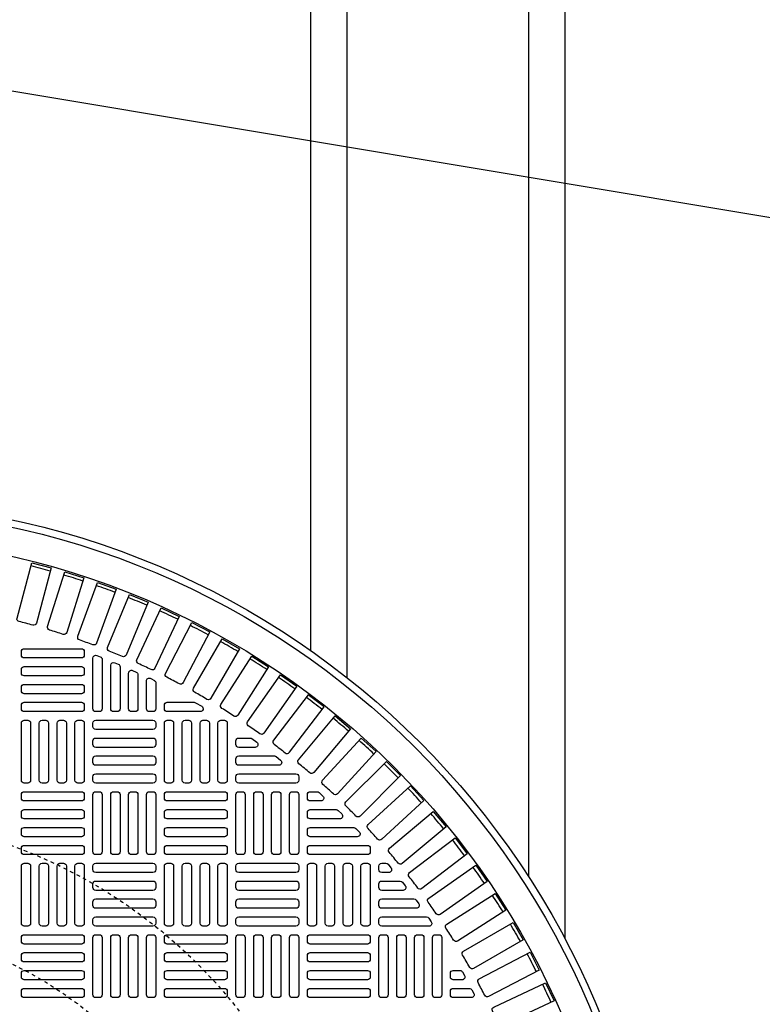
# Model space of a CAD drawing. Extents: x -169 to 2224, y 0 to 2796.
# Tile 475 of 530: x 1535 to 1555, y 1488 to 1515. Entities that reach past the tile are written whole.
import ezdxf

# ---------------------------------------------------------------- set-up
doc = ezdxf.new("R2010")
doc.units = 0
doc.header["$MEASUREMENT"] = 0
doc.linetypes.add('HIDDEN2', pattern=[0.28125, 0.1875, -0.09375])
doc.layers.get('DEFPOINTS').update_dxf_attribs({"linetype": 'CONTINUOUS'})
for name, color, linetype in [('TANK-MANHOLE-COVER-40', 2, 'CONTINUOUS'), ('TANK-MANHOLE-COVER-HATCH-40', 252, 'CONTINUOUS'), ('TANK-SLOPE', 3, 'CONTINUOUS'), ('TANK-UST-RIB', 7, 'CONTINUOUS')]:
    doc.layers.add(name, color=color, linetype=linetype)

msp = doc.modelspace()

# ---------------------------------------------------------------- linework, layer by layer
at = {"layer": 'DEFPOINTS', "color": 8, "linetype": 'HIDDEN2', "ltscale": 0.125}
msp.add_circle((1529.52157, 1479.01916), 14, dxfattribs=at)
msp.add_circle((1529.52157, 1479.01916), 14, dxfattribs=at)
at = {"layer": 'DEFPOINTS', "color": 8, "linetype": 'HIDDEN2', "ltscale": 0.5}
msp.add_circle((1529.52157, 1479.01916), 11, dxfattribs=at)
msp.add_circle((1529.52157, 1479.01916), 11, dxfattribs=at)
at = {"layer": 'TANK-MANHOLE-COVER-40', "color": 4, "linetype": 'Continuous'}
msp.add_circle((1529.52234, 1479.01916), 22.63902, dxfattribs=at)
at = {"layer": 'TANK-MANHOLE-COVER-40', "color": 1, "linetype": 'Continuous'}
msp.add_circle((1529.52234, 1479.01916), 22.44094, dxfattribs=at)
at = {"layer": 'TANK-MANHOLE-COVER-40', "color": 2, "linetype": 'Continuous'}
msp.add_circle((1529.52234, 1479.01916), 21.65354, dxfattribs=at)
at = {"layer": 'TANK-MANHOLE-COVER-HATCH-40', "linetype": 'Continuous'}
for points in [[(1534.87768, 1498.24797, 0.00491171), (1534.49888, 1498.34947, -0.41709369), (1534.44246, 1498.4461), (1534.8503, 1499.96818), (1535.3827, 1499.82552), (1534.97486, 1498.30344, -0.41709369), (1534.87768, 1498.24797)], [(1535.71133, 1497.99607, 0.00491171), (1535.33732, 1498.11399, -0.41709369), (1535.28517, 1498.213), (1535.75901, 1499.71583), (1536.28468, 1499.55009), (1535.81084, 1498.04725, -0.41709369), (1535.71133, 1497.99607)], [(1536.5332, 1497.70805, 0.00491171), (1536.16469, 1497.84217, -0.41709369), (1536.11691, 1497.94336), (1536.65585, 1499.4241), (1537.17379, 1499.23558), (1536.63485, 1497.75484, -0.41709369), (1536.5332, 1497.70805)], [(1537.34172, 1497.38445, 0.00491171), (1536.97942, 1497.53452, -0.41709369), (1536.93609, 1497.63769), (1537.53911, 1499.09352), (1538.04834, 1498.88259), (1537.44532, 1497.42677, -0.41709369), (1537.34172, 1497.38445)], [(1538.13536, 1497.0259, 0.00491171), (1537.77995, 1497.19163, -0.41709369), (1537.74116, 1497.29659), (1538.40711, 1498.72472), (1538.90665, 1498.49178), (1538.2407, 1497.06365, -0.41709369), (1538.13536, 1497.0259)], [(1538.91261, 1496.63306, 0.00491171), (1538.56476, 1496.81414, -0.41709369), (1538.53059, 1496.92069), (1539.2582, 1498.31842), (1539.7471, 1498.06391), (1539.01949, 1496.66619, -0.41709369), (1538.91261, 1496.63306)], [(1539.67198, 1496.2067, 0.00491171), (1539.33236, 1496.40278, -0.41709369), (1539.30287, 1496.51072), (1540.09076, 1497.87538), (1540.56809, 1497.59979), (1539.78021, 1496.23513, -0.41709369), (1539.67198, 1496.2067)], [(1540.41203, 1495.74762, 0.00491171), (1540.08129, 1495.95832, -0.41709369), (1540.05653, 1496.06745), (1540.90319, 1497.39644), (1541.36806, 1497.10029), (1540.5214, 1495.7713, -0.41709369), (1540.41203, 1495.74762)], [(1541.13135, 1495.2567, 0.00491171), (1540.81012, 1495.48163, -0.41709369), (1540.79014, 1495.59173), (1541.69397, 1496.88253), (1542.14547, 1496.56638), (1541.24164, 1495.27559, -0.41709369), (1541.13135, 1495.2567)], [(1539.32052, 1496.12546, -0.1342636), (1539.36059, 1496.1145), (1539.5271, 1496.01608, -0.76325856), (1539.48703, 1495.86955), (1538.57746, 1495.86955), (1538.57746, 1495.86955, -0.41421356), (1538.49872, 1495.94829), (1538.49872, 1496.04672), (1538.49872, 1496.04672, -0.41421356), (1538.57746, 1496.12546), (1539.32052, 1496.12546)], [(1541.82857, 1494.73486, 0.41709369), (1541.93959, 1494.74892), (1542.89885, 1495.99907), (1542.46157, 1496.3346), (1541.5023, 1495.08446, 0.41709369), (1541.51746, 1494.97359, -0.00491171), (1541.82857, 1494.73486)], [(1542.50237, 1494.18312, 0.00491171), (1542.20196, 1494.43519, -0.41709369), (1542.19166, 1494.54661), (1543.20455, 1495.75372), (1543.62678, 1495.39943), (1542.61389, 1494.19232, -0.41709369), (1542.50237, 1494.18312)], [(1540.86052, 1495.14121, -0.15754945), (1540.90659, 1495.12632), (1541.043, 1495.02789, -0.72778796), (1540.99692, 1494.8853), (1540.54596, 1494.8853), (1540.54596, 1494.8853, -0.41421356), (1540.46722, 1494.96404), (1540.46722, 1495.06247), (1540.46722, 1495.06247, -0.41421356), (1540.54596, 1495.14121), (1540.86052, 1495.14121)], [(1541.52662, 1494.64908, -0.16819223), (1541.5753, 1494.63223), (1541.70042, 1494.5338, -0.71204699), (1541.65174, 1494.39318), (1540.54596, 1494.39318), (1540.54596, 1494.39318, -0.41421356), (1540.46722, 1494.47192), (1540.46722, 1494.57034), (1540.46722, 1494.57034, -0.41421356), (1540.54596, 1494.64908), (1541.55388, 1494.64908)], [(1543.7746, 1492.99413, 0.00491171), (1543.49731, 1493.27142, -0.41709369), (1543.49676, 1493.38332), (1544.61099, 1494.49756), (1545.00074, 1494.10782), (1543.8865, 1492.99358, -0.41709369), (1543.7746, 1492.99413)], [(1544.93837, 1491.69878, 0.00491171), (1544.68629, 1491.99919, -0.41709369), (1544.6955, 1492.11071), (1545.90261, 1493.1236), (1546.2569, 1492.70137), (1545.04979, 1491.68848, -0.41709369), (1544.93837, 1491.69878)], [(1545.98481, 1490.30694, 0.00491171), (1545.75988, 1490.62817, -0.41709369), (1545.77876, 1490.73847), (1547.06956, 1491.64229), (1547.3857, 1491.19079), (1546.09491, 1490.28696, -0.41709369), (1545.98481, 1490.30694)], [(1546.4615, 1489.57811, 0.00491171), (1546.2508, 1489.90885, -0.41709369), (1546.27448, 1490.01822), (1547.60347, 1490.86488), (1547.89962, 1490.40002), (1546.57063, 1489.55335, -0.41709369), (1546.4615, 1489.57811)], [(1546.90596, 1488.82919, 0.00491171), (1546.70988, 1489.1688, -0.41709369), (1546.73831, 1489.27703), (1548.10297, 1490.06491), (1548.37856, 1489.58758), (1547.0139, 1488.79969, -0.41709369), (1546.90596, 1488.82919)], [(1547.31732, 1488.06159, 0.00491171), (1547.13624, 1488.40943, -0.41709369), (1547.16937, 1488.51632), (1548.56709, 1489.24393), (1548.8216, 1488.75502), (1547.42387, 1488.02741, -0.41709369), (1547.31732, 1488.06159)], [(1547.69481, 1487.27677, 0.00491171), (1547.52907, 1487.63219, -0.41709369), (1547.56683, 1487.73752), (1548.99496, 1488.40347), (1549.2279, 1487.90393), (1547.79977, 1487.23798, -0.41709369), (1547.69481, 1487.27677)]]:
    msp.add_lwpolyline(points, format="xyb", dxfattribs=at)
at = {"layer": 'TANK-MANHOLE-COVER-HATCH-40', "linetype": 'Continuous', "flags": 128}
for points in [[(1536.29399, 1497.42467, -0.41421356), (1536.21525, 1497.34593), (1534.64045, 1497.34593, -0.41421356), (1534.56171, 1497.42467), (1534.56171, 1497.5231, -0.41421356), (1534.64045, 1497.60184), (1536.21525, 1497.60184, -0.41421356), (1536.29399, 1497.5231)], [(1536.29399, 1496.93255, -0.41421356), (1536.21525, 1496.85381), (1534.64045, 1496.85381, -0.41421356), (1534.56171, 1496.93255), (1534.56171, 1497.03097, -0.41421356), (1534.64045, 1497.10971), (1536.21525, 1497.10971, -0.41421356), (1536.29399, 1497.03097)], [(1536.29399, 1496.44042, -0.41421356), (1536.21525, 1496.36168), (1534.64045, 1496.36168, -0.41421356), (1534.56171, 1496.44042), (1534.56171, 1496.53884, -0.41421356), (1534.64045, 1496.61758), (1536.21525, 1496.61758, -0.41421356), (1536.29399, 1496.53884)], [(1536.29399, 1495.94829, -0.41421356), (1536.21525, 1495.86955), (1534.64045, 1495.86955, -0.41421356), (1534.56171, 1495.94829), (1534.56171, 1496.04672, -0.41421356), (1534.64045, 1496.12546), (1536.21525, 1496.12546, -0.41421356), (1536.29399, 1496.04672)], [(1534.64045, 1493.90105, -0.41421356), (1534.56171, 1493.97979), (1534.56171, 1495.55459, -0.41421356), (1534.64045, 1495.63333), (1534.73887, 1495.63333, -0.41421356), (1534.81761, 1495.55459), (1534.81761, 1493.97979, -0.41421356), (1534.73887, 1493.90105)], [(1535.13257, 1493.90105, -0.41421356), (1535.05383, 1493.97979), (1535.05383, 1495.55459, -0.41421356), (1535.13257, 1495.63333), (1535.231, 1495.63333, -0.41421356), (1535.30974, 1495.55459), (1535.30974, 1493.97979, -0.41421356), (1535.231, 1493.90105)], [(1535.6247, 1493.90105, -0.41421356), (1535.54596, 1493.97979), (1535.54596, 1495.55459, -0.41421356), (1535.6247, 1495.63333), (1535.72313, 1495.63333, -0.41421356), (1535.80187, 1495.55459), (1535.80187, 1493.97979, -0.41421356), (1535.72313, 1493.90105)], [(1536.11683, 1493.90105, -0.41421356), (1536.03809, 1493.97979), (1536.03809, 1495.55459, -0.41421356), (1536.11683, 1495.63333), (1536.21525, 1495.63333, -0.41421356), (1536.29399, 1495.55459), (1536.29399, 1493.97979, -0.41421356), (1536.21525, 1493.90105)], [(1536.53021, 1495.55459, -0.41421356), (1536.60895, 1495.63333), (1538.18376, 1495.63333, -0.41421356), (1538.2625, 1495.55459), (1538.2625, 1495.45617, -0.41421356), (1538.18376, 1495.37743), (1536.60895, 1495.37743, -0.41421356), (1536.53021, 1495.45617)], [(1538.57746, 1493.90105, -0.41421356), (1538.49872, 1493.97979), (1538.49872, 1495.55459, -0.41421356), (1538.57746, 1495.63333), (1538.67588, 1495.63333, -0.41421356), (1538.75462, 1495.55459), (1538.75462, 1493.97979, -0.41421356), (1538.67588, 1493.90105)], [(1539.06958, 1493.90105, -0.41421356), (1538.99084, 1493.97979), (1538.99084, 1495.55459, -0.41421356), (1539.06958, 1495.63333), (1539.16801, 1495.63333, -0.41421356), (1539.24675, 1495.55459), (1539.24675, 1493.97979, -0.41421356), (1539.16801, 1493.90105)], [(1539.56171, 1493.90105, -0.41421356), (1539.48297, 1493.97979), (1539.48297, 1495.55459, -0.41421356), (1539.56171, 1495.63333), (1539.66013, 1495.63333, -0.41421356), (1539.73887, 1495.55459), (1539.73887, 1493.97979, -0.41421356), (1539.66013, 1493.90105)], [(1540.05383, 1493.90105, -0.41421356), (1539.97509, 1493.97979), (1539.97509, 1495.55459, -0.41421356), (1540.05383, 1495.63333), (1540.15226, 1495.63333, -0.41421356), (1540.231, 1495.55459), (1540.231, 1493.97979, -0.41421356), (1540.15226, 1493.90105)], [(1536.53021, 1495.06247, -0.41421356), (1536.60895, 1495.14121), (1538.18376, 1495.14121, -0.41421356), (1538.2625, 1495.06247), (1538.2625, 1494.96404, -0.41421356), (1538.18376, 1494.8853), (1536.60895, 1494.8853, -0.41421356), (1536.53021, 1494.96404)], [(1536.53021, 1494.57034, -0.41421356), (1536.60895, 1494.64908), (1538.18376, 1494.64908, -0.41421356), (1538.2625, 1494.57034), (1538.2625, 1494.47192, -0.41421356), (1538.18376, 1494.39318), (1536.60895, 1494.39318, -0.41421356), (1536.53021, 1494.47192)], [(1536.53021, 1494.07821, -0.41421356), (1536.60895, 1494.15695), (1538.18376, 1494.15695, -0.41421356), (1538.2625, 1494.07821), (1538.2625, 1493.97979, -0.41421356), (1538.18376, 1493.90105), (1536.60895, 1493.90105, -0.41421356), (1536.53021, 1493.97979)], [(1536.29399, 1493.48766, -0.41421356), (1536.21525, 1493.40892), (1534.64045, 1493.40892, -0.41421356), (1534.56171, 1493.48766), (1534.56171, 1493.58609, -0.41421356), (1534.64045, 1493.66483), (1536.21525, 1493.66483, -0.41421356), (1536.29399, 1493.58609)], [(1536.60895, 1491.93255, -0.41421356), (1536.53021, 1492.01129), (1536.53021, 1493.58609, -0.41421356), (1536.60895, 1493.66483), (1536.70738, 1493.66483, -0.41421356), (1536.78612, 1493.58609), (1536.78612, 1492.01129, -0.41421356), (1536.70738, 1491.93255)], [(1537.10108, 1491.93255, -0.41421356), (1537.02234, 1492.01129), (1537.02234, 1493.58609, -0.41421356), (1537.10108, 1493.66483), (1537.1995, 1493.66483, -0.41421356), (1537.27824, 1493.58609), (1537.27824, 1492.01129, -0.41421356), (1537.1995, 1491.93255)], [(1537.5932, 1491.93255, -0.41421356), (1537.51446, 1492.01129), (1537.51446, 1493.58609, -0.41421356), (1537.5932, 1493.66483), (1537.69163, 1493.66483, -0.41421356), (1537.77037, 1493.58609), (1537.77037, 1492.01129, -0.41421356), (1537.69163, 1491.93255)], [(1538.08533, 1491.93255, -0.41421356), (1538.00659, 1492.01129), (1538.00659, 1493.58609, -0.41421356), (1538.08533, 1493.66483), (1538.18376, 1493.66483, -0.41421356), (1538.2625, 1493.58609), (1538.2625, 1492.01129, -0.41421356), (1538.18376, 1491.93255)], [(1540.231, 1493.48766, -0.41421356), (1540.15226, 1493.40892), (1538.57746, 1493.40892, -0.41421356), (1538.49872, 1493.48766), (1538.49872, 1493.58609, -0.41421356), (1538.57746, 1493.66483), (1540.15226, 1493.66483, -0.41421356), (1540.231, 1493.58609)], [(1540.54596, 1491.93255, -0.41421356), (1540.46722, 1492.01129), (1540.46722, 1493.58609, -0.41421356), (1540.54596, 1493.66483), (1540.64439, 1493.66483, -0.41421356), (1540.72313, 1493.58609), (1540.72313, 1492.01129, -0.41421356), (1540.64439, 1491.93255)], [(1541.03809, 1491.93255, -0.41421356), (1540.95935, 1492.01129), (1540.95935, 1493.58609, -0.41421356), (1541.03809, 1493.66483), (1541.13651, 1493.66483, -0.41421356), (1541.21525, 1493.58609), (1541.21525, 1492.01129, -0.41421356), (1541.13651, 1491.93255)], [(1541.53021, 1491.93255, -0.41421356), (1541.45147, 1492.01129), (1541.45147, 1493.58609, -0.41421356), (1541.53021, 1493.66483), (1541.62864, 1493.66483, -0.41421356), (1541.70738, 1493.58609), (1541.70738, 1492.01129, -0.41421356), (1541.62864, 1491.93255)], [(1542.02234, 1491.93255, -0.41421356), (1541.9436, 1492.01129), (1541.9436, 1493.58609, -0.41421356), (1542.02234, 1493.66483), (1542.12076, 1493.66483, -0.41421356), (1542.1995, 1493.58609), (1542.1995, 1492.01129, -0.41421356), (1542.12076, 1491.93255)], [(1536.29399, 1492.99554, -0.41421356), (1536.21525, 1492.9168), (1534.64045, 1492.9168, -0.41421356), (1534.56171, 1492.99554), (1534.56171, 1493.09396, -0.41421356), (1534.64045, 1493.1727), (1536.21525, 1493.1727, -0.41421356), (1536.29399, 1493.09396)], [(1540.231, 1492.99554, -0.41421356), (1540.15226, 1492.9168), (1538.57746, 1492.9168, -0.41421356), (1538.49872, 1492.99554), (1538.49872, 1493.09396, -0.41421356), (1538.57746, 1493.1727), (1540.15226, 1493.1727, -0.41421356), (1540.231, 1493.09396)], [(1536.29399, 1492.50341, -0.41421356), (1536.21525, 1492.42467), (1534.64045, 1492.42467, -0.41421356), (1534.56171, 1492.50341), (1534.56171, 1492.60184, -0.41421356), (1534.64045, 1492.68058), (1536.21525, 1492.68058, -0.41421356), (1536.29399, 1492.60184)], [(1540.231, 1492.50341, -0.41421356), (1540.15226, 1492.42467), (1538.57746, 1492.42467, -0.41421356), (1538.49872, 1492.50341), (1538.49872, 1492.60184, -0.41421356), (1538.57746, 1492.68058), (1540.15226, 1492.68058, -0.41421356), (1540.231, 1492.60184)], [(1536.29399, 1492.01129, -0.41421356), (1536.21525, 1491.93255), (1534.64045, 1491.93255, -0.41421356), (1534.56171, 1492.01129), (1534.56171, 1492.10971, -0.41421356), (1534.64045, 1492.18845), (1536.21525, 1492.18845, -0.41421356), (1536.29399, 1492.10971)], [(1540.231, 1492.01129, -0.41421356), (1540.15226, 1491.93255), (1538.57746, 1491.93255, -0.41421356), (1538.49872, 1492.01129), (1538.49872, 1492.10971, -0.41421356), (1538.57746, 1492.18845), (1540.15226, 1492.18845, -0.41421356), (1540.231, 1492.10971)], [(1534.64045, 1489.96404, -0.41421356), (1534.56171, 1490.04278), (1534.56171, 1491.61758, -0.41421356), (1534.64045, 1491.69632), (1534.73887, 1491.69632, -0.41421356), (1534.81761, 1491.61758), (1534.81761, 1490.04278, -0.41421356), (1534.73887, 1489.96404)], [(1535.13257, 1489.96404, -0.41421356), (1535.05383, 1490.04278), (1535.05383, 1491.61758, -0.41421356), (1535.13257, 1491.69632), (1535.231, 1491.69632, -0.41421356), (1535.30974, 1491.61758), (1535.30974, 1490.04278, -0.41421356), (1535.231, 1489.96404)], [(1535.6247, 1489.96404, -0.41421356), (1535.54596, 1490.04278), (1535.54596, 1491.61758, -0.41421356), (1535.6247, 1491.69632), (1535.72313, 1491.69632, -0.41421356), (1535.80187, 1491.61758), (1535.80187, 1490.04278, -0.41421356), (1535.72313, 1489.96404)], [(1536.11683, 1489.96404, -0.41421356), (1536.03809, 1490.04278), (1536.03809, 1491.61758, -0.41421356), (1536.11683, 1491.69632), (1536.21525, 1491.69632, -0.41421356), (1536.29399, 1491.61758), (1536.29399, 1490.04278, -0.41421356), (1536.21525, 1489.96404)], [(1536.53021, 1491.61758, -0.41421356), (1536.60895, 1491.69632), (1538.18376, 1491.69632, -0.41421356), (1538.2625, 1491.61758), (1538.2625, 1491.51916, -0.41421356), (1538.18376, 1491.44042), (1536.60895, 1491.44042, -0.41421356), (1536.53021, 1491.51916)], [(1538.57746, 1489.96404, -0.41421356), (1538.49872, 1490.04278), (1538.49872, 1491.61758, -0.41421356), (1538.57746, 1491.69632), (1538.67588, 1491.69632, -0.41421356), (1538.75462, 1491.61758), (1538.75462, 1490.04278, -0.41421356), (1538.67588, 1489.96404)], [(1539.06958, 1489.96404, -0.41421356), (1538.99084, 1490.04278), (1538.99084, 1491.61758, -0.41421356), (1539.06958, 1491.69632), (1539.16801, 1491.69632, -0.41421356), (1539.24675, 1491.61758), (1539.24675, 1490.04278, -0.41421356), (1539.16801, 1489.96404)], [(1539.56171, 1489.96404, -0.41421356), (1539.48297, 1490.04278), (1539.48297, 1491.61758, -0.41421356), (1539.56171, 1491.69632), (1539.66013, 1491.69632, -0.41421356), (1539.73887, 1491.61758), (1539.73887, 1490.04278, -0.41421356), (1539.66013, 1489.96404)], [(1540.05383, 1489.96404, -0.41421356), (1539.97509, 1490.04278), (1539.97509, 1491.61758, -0.41421356), (1540.05383, 1491.69632), (1540.15226, 1491.69632, -0.41421356), (1540.231, 1491.61758), (1540.231, 1490.04278, -0.41421356), (1540.15226, 1489.96404)], [(1540.46722, 1491.61758, -0.41421356), (1540.54596, 1491.69632), (1542.12076, 1491.69632, -0.41421356), (1542.1995, 1491.61758), (1542.1995, 1491.51916, -0.41421356), (1542.12076, 1491.44042), (1540.54596, 1491.44042, -0.41421356), (1540.46722, 1491.51916)], [(1542.51446, 1489.96404, -0.41421356), (1542.43572, 1490.04278), (1542.43572, 1491.61758, -0.41421356), (1542.51446, 1491.69632), (1542.61289, 1491.69632, -0.41421356), (1542.69163, 1491.61758), (1542.69163, 1490.04278, -0.41421356), (1542.61289, 1489.96404)], [(1543.00659, 1489.96404, -0.41421356), (1542.92785, 1490.04278), (1542.92785, 1491.61758, -0.41421356), (1543.00659, 1491.69632), (1543.10502, 1491.69632, -0.41421356), (1543.18376, 1491.61758), (1543.18376, 1490.04278, -0.41421356), (1543.10502, 1489.96404)], [(1543.49872, 1489.96404, -0.41421356), (1543.41998, 1490.04278), (1543.41998, 1491.61758, -0.41421356), (1543.49872, 1491.69632), (1543.59714, 1491.69632, -0.41421356), (1543.67588, 1491.61758), (1543.67588, 1490.04278, -0.41421356), (1543.59714, 1489.96404)], [(1543.99084, 1489.96404, -0.41421356), (1543.9121, 1490.04278), (1543.9121, 1491.61758, -0.41421356), (1543.99084, 1491.69632), (1544.08927, 1491.69632, -0.41421356), (1544.16801, 1491.61758), (1544.16801, 1490.04278, -0.41421356), (1544.08927, 1489.96404)], [(1536.53021, 1491.12546, -0.41421356), (1536.60895, 1491.2042), (1538.18376, 1491.2042, -0.41421356), (1538.2625, 1491.12546), (1538.2625, 1491.02703, -0.41421356), (1538.18376, 1490.94829), (1536.60895, 1490.94829, -0.41421356), (1536.53021, 1491.02703)], [(1540.46722, 1491.12546, -0.41421356), (1540.54596, 1491.2042), (1542.12076, 1491.2042, -0.41421356), (1542.1995, 1491.12546), (1542.1995, 1491.02703, -0.41421356), (1542.12076, 1490.94829), (1540.54596, 1490.94829, -0.41421356), (1540.46722, 1491.02703)], [(1536.53021, 1490.63333, -0.41421356), (1536.60895, 1490.71207), (1538.18376, 1490.71207, -0.41421356), (1538.2625, 1490.63333), (1538.2625, 1490.53491, -0.41421356), (1538.18376, 1490.45617), (1536.60895, 1490.45617, -0.41421356), (1536.53021, 1490.53491)], [(1540.46722, 1490.63333, -0.41421356), (1540.54596, 1490.71207), (1542.12076, 1490.71207, -0.41421356), (1542.1995, 1490.63333), (1542.1995, 1490.53491, -0.41421356), (1542.12076, 1490.45617), (1540.54596, 1490.45617, -0.41421356), (1540.46722, 1490.53491)], [(1536.53021, 1490.14121, -0.41421356), (1536.60895, 1490.21995), (1538.18376, 1490.21995, -0.41421356), (1538.2625, 1490.14121), (1538.2625, 1490.04278, -0.41421356), (1538.18376, 1489.96404), (1536.60895, 1489.96404, -0.41421356), (1536.53021, 1490.04278)], [(1540.46722, 1490.14121, -0.41421356), (1540.54596, 1490.21995), (1542.12076, 1490.21995, -0.41421356), (1542.1995, 1490.14121), (1542.1995, 1490.04278, -0.41421356), (1542.12076, 1489.96404), (1540.54596, 1489.96404, -0.41421356), (1540.46722, 1490.04278)], [(1536.29399, 1489.55066, -0.41421356), (1536.21525, 1489.47192), (1534.64045, 1489.47192, -0.41421356), (1534.56171, 1489.55066), (1534.56171, 1489.64908, -0.41421356), (1534.64045, 1489.72782), (1536.21525, 1489.72782, -0.41421356), (1536.29399, 1489.64908)], [(1536.60895, 1487.99554, -0.41421356), (1536.53021, 1488.07428), (1536.53021, 1489.64908, -0.41421356), (1536.60895, 1489.72782), (1536.70738, 1489.72782, -0.41421356), (1536.78612, 1489.64908), (1536.78612, 1488.07428, -0.41421356), (1536.70738, 1487.99554)], [(1537.10108, 1487.99554, -0.41421356), (1537.02234, 1488.07428), (1537.02234, 1489.64908, -0.41421356), (1537.10108, 1489.72782), (1537.1995, 1489.72782, -0.41421356), (1537.27824, 1489.64908), (1537.27824, 1488.07428, -0.41421356), (1537.1995, 1487.99554)], [(1537.5932, 1487.99554, -0.41421356), (1537.51446, 1488.07428), (1537.51446, 1489.64908, -0.41421356), (1537.5932, 1489.72782), (1537.69163, 1489.72782, -0.41421356), (1537.77037, 1489.64908), (1537.77037, 1488.07428, -0.41421356), (1537.69163, 1487.99554)], [(1538.08533, 1487.99554, -0.41421356), (1538.00659, 1488.07428), (1538.00659, 1489.64908, -0.41421356), (1538.08533, 1489.72782), (1538.18376, 1489.72782, -0.41421356), (1538.2625, 1489.64908), (1538.2625, 1488.07428, -0.41421356), (1538.18376, 1487.99554)], [(1540.231, 1489.55066, -0.41421356), (1540.15226, 1489.47192), (1538.57746, 1489.47192, -0.41421356), (1538.49872, 1489.55066), (1538.49872, 1489.64908, -0.41421356), (1538.57746, 1489.72782), (1540.15226, 1489.72782, -0.41421356), (1540.231, 1489.64908)], [(1540.54596, 1487.99554, -0.41421356), (1540.46722, 1488.07428), (1540.46722, 1489.64908, -0.41421356), (1540.54596, 1489.72782), (1540.64439, 1489.72782, -0.41421356), (1540.72313, 1489.64908), (1540.72313, 1488.07428, -0.41421356), (1540.64439, 1487.99554)], [(1541.03809, 1487.99554, -0.41421356), (1540.95935, 1488.07428), (1540.95935, 1489.64908, -0.41421356), (1541.03809, 1489.72782), (1541.13651, 1489.72782, -0.41421356), (1541.21525, 1489.64908), (1541.21525, 1488.07428, -0.41421356), (1541.13651, 1487.99554)], [(1541.53021, 1487.99554, -0.41421356), (1541.45147, 1488.07428), (1541.45147, 1489.64908, -0.41421356), (1541.53021, 1489.72782), (1541.62864, 1489.72782, -0.41421356), (1541.70738, 1489.64908), (1541.70738, 1488.07428, -0.41421356), (1541.62864, 1487.99554)], [(1542.02234, 1487.99554, -0.41421356), (1541.9436, 1488.07428), (1541.9436, 1489.64908, -0.41421356), (1542.02234, 1489.72782), (1542.12076, 1489.72782, -0.41421356), (1542.1995, 1489.64908), (1542.1995, 1488.07428, -0.41421356), (1542.12076, 1487.99554)], [(1544.16801, 1489.55066, -0.41421356), (1544.08927, 1489.47192), (1542.51446, 1489.47192, -0.41421356), (1542.43572, 1489.55066), (1542.43572, 1489.64908, -0.41421356), (1542.51446, 1489.72782), (1544.08927, 1489.72782, -0.41421356), (1544.16801, 1489.64908)], [(1544.48297, 1487.99554, -0.41421356), (1544.40423, 1488.07428), (1544.40423, 1489.64908, -0.41421356), (1544.48297, 1489.72782), (1544.58139, 1489.72782, -0.41421356), (1544.66013, 1489.64908), (1544.66013, 1488.07428, -0.41421356), (1544.58139, 1487.99554)], [(1544.97509, 1487.99554, -0.41421356), (1544.89635, 1488.07428), (1544.89635, 1489.64908, -0.41421356), (1544.97509, 1489.72782), (1545.07352, 1489.72782, -0.41421356), (1545.15226, 1489.64908), (1545.15226, 1488.07428, -0.41421356), (1545.07352, 1487.99554)], [(1545.46722, 1487.99554, -0.41421356), (1545.38848, 1488.07428), (1545.38848, 1489.64908, -0.41421356), (1545.46722, 1489.72782), (1545.56565, 1489.72782, -0.41421356), (1545.64439, 1489.64908), (1545.64439, 1488.07428, -0.41421356), (1545.56565, 1487.99554)], [(1545.95935, 1487.99554, -0.41421356), (1545.88061, 1488.07428), (1545.88061, 1489.64908, -0.41421356), (1545.95935, 1489.72782), (1546.05777, 1489.72782, -0.41421356), (1546.13651, 1489.64908), (1546.13651, 1488.07428, -0.41421356), (1546.05777, 1487.99554)], [(1536.29399, 1489.05853, -0.41421356), (1536.21525, 1488.97979), (1534.64045, 1488.97979, -0.41421356), (1534.56171, 1489.05853), (1534.56171, 1489.15695, -0.41421356), (1534.64045, 1489.23569), (1536.21525, 1489.23569, -0.41421356), (1536.29399, 1489.15695)], [(1540.231, 1489.05853, -0.41421356), (1540.15226, 1488.97979), (1538.57746, 1488.97979, -0.41421356), (1538.49872, 1489.05853), (1538.49872, 1489.15695, -0.41421356), (1538.57746, 1489.23569), (1540.15226, 1489.23569, -0.41421356), (1540.231, 1489.15695)], [(1544.16801, 1489.05853, -0.41421356), (1544.08927, 1488.97979), (1542.51446, 1488.97979, -0.41421356), (1542.43572, 1489.05853), (1542.43572, 1489.15695, -0.41421356), (1542.51446, 1489.23569), (1544.08927, 1489.23569, -0.41421356), (1544.16801, 1489.15695)], [(1536.29399, 1488.5664, -0.41421356), (1536.21525, 1488.48766), (1534.64045, 1488.48766, -0.41421356), (1534.56171, 1488.5664), (1534.56171, 1488.66483, -0.41421356), (1534.64045, 1488.74357), (1536.21525, 1488.74357, -0.41421356), (1536.29399, 1488.66483)], [(1540.231, 1488.5664, -0.41421356), (1540.15226, 1488.48766), (1538.57746, 1488.48766, -0.41421356), (1538.49872, 1488.5664), (1538.49872, 1488.66483, -0.41421356), (1538.57746, 1488.74357), (1540.15226, 1488.74357, -0.41421356), (1540.231, 1488.66483)], [(1544.16801, 1488.5664, -0.41421356), (1544.08927, 1488.48766), (1542.51446, 1488.48766, -0.41421356), (1542.43572, 1488.5664), (1542.43572, 1488.66483, -0.41421356), (1542.51446, 1488.74357), (1544.08927, 1488.74357, -0.41421356), (1544.16801, 1488.66483)], [(1536.29399, 1488.07428, -0.41421356), (1536.21525, 1487.99554), (1534.64045, 1487.99554, -0.41421356), (1534.56171, 1488.07428), (1534.56171, 1488.1727, -0.41421356), (1534.64045, 1488.25144), (1536.21525, 1488.25144, -0.41421356), (1536.29399, 1488.1727)], [(1540.231, 1488.07428, -0.41421356), (1540.15226, 1487.99554), (1538.57746, 1487.99554, -0.41421356), (1538.49872, 1488.07428), (1538.49872, 1488.1727, -0.41421356), (1538.57746, 1488.25144), (1540.15226, 1488.25144, -0.41421356), (1540.231, 1488.1727)], [(1544.16801, 1488.07428, -0.41421356), (1544.08927, 1487.99554), (1542.51446, 1487.99554, -0.41421356), (1542.43572, 1488.07428), (1542.43572, 1488.1727, -0.41421356), (1542.51446, 1488.25144), (1544.08927, 1488.25144, -0.41421356), (1544.16801, 1488.1727)]]:
    msp.add_lwpolyline(points, format="xyb", close=True, dxfattribs=at)
at = {"layer": 'TANK-MANHOLE-COVER-HATCH-40', "linetype": 'Continuous'}
for points in [[(1536.60895, 1495.86955, -0.41421356), (1536.53021, 1495.94829), (1536.53021, 1497.34166, -0.52729524), (1536.63744, 1497.41506), (1536.73586, 1497.37687, -0.30950451), (1536.78612, 1497.30346), (1536.78612, 1495.94829), (1536.78612, 1495.94829, -0.41421356), (1536.70738, 1495.86955), (1536.60895, 1495.86955)], [(1537.10108, 1495.86955, -0.41421356), (1537.02234, 1495.94829), (1537.02234, 1497.14363, -0.53592322), (1537.13153, 1497.21624), (1537.22996, 1497.17496, -0.30214843), (1537.27824, 1497.10235), (1537.27824, 1495.94829), (1537.27824, 1495.94829, -0.41421356), (1537.1995, 1495.86955), (1537.10108, 1495.86955)], [(1537.5932, 1495.86955, -0.41421356), (1537.51446, 1495.94829), (1537.51446, 1496.92989, -0.54471323), (1537.62562, 1497.00164), (1537.72405, 1496.95718, -0.2947387), (1537.77037, 1496.88542), (1537.77037, 1495.94829), (1537.77037, 1495.94829, -0.41421356), (1537.69163, 1495.86955), (1537.5932, 1495.86955)], [(1538.2625, 1496.65595), (1538.2625, 1495.94829), (1538.2625, 1495.94829, -0.41421356), (1538.18376, 1495.86955), (1538.08533, 1495.86955), (1538.08533, 1495.86955, -0.41421356), (1538.00659, 1495.94829), (1538.00659, 1496.71277, -0.57735027), (1538.1247, 1496.78097), (1538.22313, 1496.72414, -0.26794919)], [(1542.8569, 1493.97921), (1543.92148, 1495.14099), (1544.32785, 1494.76861), (1543.26327, 1493.60683, -0.41709369), (1543.15146, 1493.6025, 0.00491171), (1542.86233, 1493.86744, -0.41709369)], [(1540.46722, 1494.07821, -0.41421356), (1540.54596, 1494.15695), (1542.12076, 1494.15695, -0.41421356), (1542.1995, 1494.07821), (1542.1995, 1493.97979, -0.41421356), (1542.12076, 1493.90105), (1540.54596, 1493.90105, -0.41421356), (1540.46722, 1493.97979)], [(1542.51446, 1493.66483), (1542.70363, 1493.66483, -0.1880618), (1542.75693, 1493.64405), (1542.86395, 1493.54562, -0.68341411), (1542.81065, 1493.40892), (1542.51446, 1493.40892), (1542.51446, 1493.40892, -0.41421356), (1542.43572, 1493.48766), (1542.43572, 1493.58609), (1542.43572, 1493.58609, -0.41421356)], [(1544.11001, 1492.76009), (1545.27179, 1493.82467), (1545.64416, 1493.4183), (1544.48239, 1492.35372, -0.41709369), (1544.37062, 1492.35915, 0.00491171), (1544.10568, 1492.64828, -0.41709369)], [(1542.51446, 1493.1727), (1543.22787, 1493.1727, -0.19743793), (1543.28323, 1493.14996), (1543.38278, 1493.05153, -0.67023271), (1543.32742, 1492.9168), (1542.51446, 1492.9168), (1542.51446, 1492.9168, -0.41421356), (1542.43572, 1492.99554), (1542.43572, 1493.09396), (1542.43572, 1493.09396, -0.41421356)], [(1542.51446, 1492.68058), (1543.71574, 1492.68058, -0.20651443), (1543.77302, 1492.65586), (1543.86585, 1492.55744, -0.6576677), (1543.80857, 1492.42467), (1542.51446, 1492.42467), (1542.51446, 1492.42467, -0.41421356), (1542.43572, 1492.50341), (1542.43572, 1492.60184), (1542.43572, 1492.60184, -0.41421356)], [(1545.47714, 1491.01378, 0.00491946), (1545.23804, 1491.32539, -0.41709369), (1545.2521, 1491.43641), (1546.50225, 1492.39568), (1546.83778, 1491.95839), (1545.58715, 1490.99875, -0.41710279)], [(1542.51446, 1492.18845), (1544.08927, 1492.18845, -0.41421356), (1544.16801, 1492.10971), (1544.16801, 1492.01129, -0.41421356), (1544.08927, 1491.93255), (1542.51446, 1491.93255, -0.41421356), (1542.43572, 1492.01129), (1542.43572, 1492.10971, -0.41421356)], [(1544.40423, 1491.51916), (1544.40423, 1491.61758), (1544.40423, 1491.61758, -0.41421356), (1544.48297, 1491.69632), (1544.5962, 1491.69632, -0.2239262), (1544.65694, 1491.66768), (1544.73811, 1491.56926, -0.63408546), (1544.67737, 1491.44042), (1544.48297, 1491.44042), (1544.48297, 1491.44042, -0.41421356)], [(1544.48297, 1491.2042), (1544.99421, 1491.2042, -0.23232365), (1545.05653, 1491.17359), (1545.13256, 1491.07517, -0.62295027), (1545.07024, 1490.94829), (1544.48297, 1490.94829), (1544.48297, 1490.94829, -0.41421356), (1544.40423, 1491.02703), (1544.40423, 1491.12546), (1544.40423, 1491.12546, -0.41421356)], [(1544.48297, 1490.71207), (1545.36697, 1490.71207, -0.24054885), (1545.43075, 1490.6795), (1545.502, 1490.58108, -0.61218964), (1545.43821, 1490.45617), (1544.48297, 1490.45617), (1544.48297, 1490.45617, -0.41421356), (1544.40423, 1490.53491), (1544.40423, 1490.63333), (1544.40423, 1490.63333, -0.41421356)], [(1544.48297, 1490.21995), (1545.7162, 1490.21995, -0.24862232), (1545.78137, 1490.18541), (1545.84814, 1490.08699, -0.60176538), (1545.78297, 1489.96404), (1544.48297, 1489.96404), (1544.48297, 1489.96404, -0.41421356), (1544.40423, 1490.04278), (1544.40423, 1490.14121), (1544.40423, 1490.14121, -0.41421356)], [(1546.45147, 1488.74357), (1546.63672, 1488.74357, -0.27209959), (1546.70551, 1488.70314), (1546.76032, 1488.60471, -0.57220395), (1546.69153, 1488.48766), (1546.45147, 1488.48766), (1546.45147, 1488.48766, -0.41421356), (1546.37273, 1488.5664), (1546.37273, 1488.66483), (1546.37273, 1488.66483, -0.41421356)], [(1546.45147, 1488.25144), (1546.89264, 1488.25144, -0.26794919), (1546.96083, 1488.21207), (1547.01766, 1488.11365, -0.57735027), (1546.94947, 1487.99554), (1546.45147, 1487.99554), (1546.45147, 1487.99554, -0.41421356), (1546.37273, 1488.07428), (1546.37273, 1488.1727), (1546.37273, 1488.1727, -0.41421356)]]:
    msp.add_lwpolyline(points, format="xyb", close=True, dxfattribs=at)
for start, end in [(74.266426, 75.733574), (71.766426, 73.233574), (69.266426, 70.733574), (66.766426, 68.233574), (64.266426, 65.733574), (61.766426, 63.233574), (59.266426, 60.733574), (56.766426, 58.233574), (54.266426, 55.733574), (51.766426, 53.233574), (49.266426, 50.733574), (46.766426, 48.233574), (44.266426, 45.733574), (41.766426, 43.233574), (39.266426, 40.733574), (36.766426, 38.233574), (34.266426, 35.733574), (31.766426, 33.233574), (29.266426, 30.733574), (26.766426, 28.233574), (24.266426, 25.733574)]:
    msp.add_arc((1529.52234, 1479.01916), 21.52559, start, end, dxfattribs=at)
at = {"layer": 'TANK-SLOPE'}
msp.add_line((1530.10729, 1513.65324), (1643.10859, 1494.80168), dxfattribs=at)
at = {"layer": 'TANK-UST-RIB'}
for p, q in [((1543.52234, 1542.01839), (1543.52234, 1496.80955)), ((1548.52234, 1542.01839), (1548.52234, 1491.32795)), ((1542.52234, 1540.01839), (1542.52234, 1497.55283)), ((1549.52234, 1540.01839), (1549.52234, 1489.62619))]:
    msp.add_line(p, q, dxfattribs=at)

doc.saveas('drawing.dxf')
